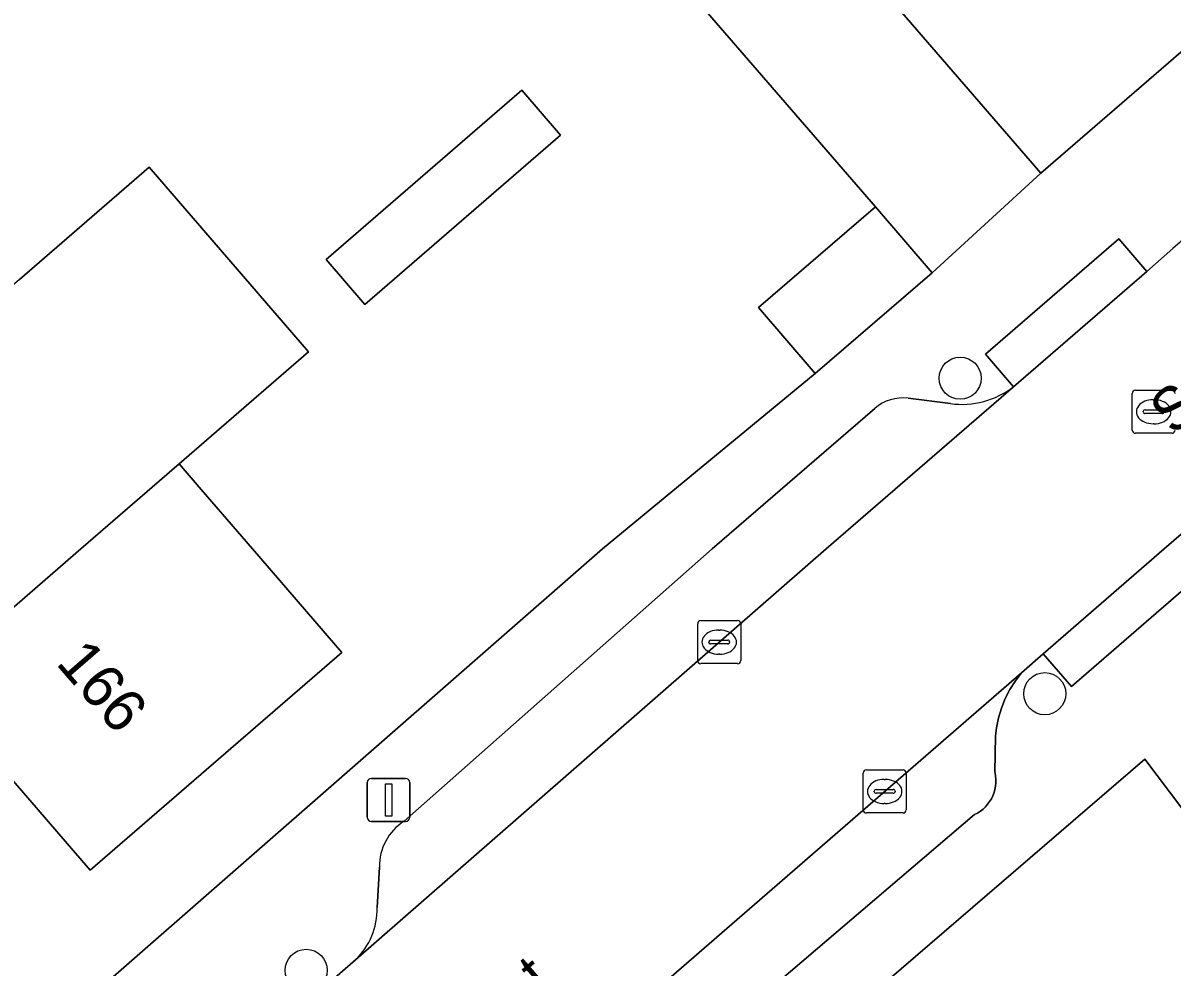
# Model space of a CAD drawing. Extents: x 160304 to 160955, y 383684 to 384161.
# Drawn here: x 160416.53 to 160443.23, y 383990.29 to 384012.21 of the extents above; entities that cross this region are included whole.
import ezdxf

# ---------------------------------------------------------------- set-up
doc = ezdxf.new("R2010")
doc.units = 0
for name, color, linetype in [('IMGEO_Boom', 7, 'Continuous'), ('IMGEO_Erf', 7, 'Continuous'), ('IMGEO_Kolk', 7, 'Continuous'), ('IMGEO_Lichtmast', 7, 'Continuous'), ('IMGEO_Openbare_ruimte_label', 7, 'Continuous'), ('IMGEO_Pand', 7, 'Continuous'), ('IMGEO_Pand_nummerreeks', 7, 'Continuous'), ('IMGEO_Parkeervlak_open', 7, 'Continuous'), ('IMGEO_Rijbaan_lokaal_open', 7, 'Continuous'), ('IMGEO_Rioolput', 7, 'Continuous'), ('IMGEO_Voetpad_open', 7, 'Continuous')]:
    doc.layers.add(name, color=color, linetype=linetype)

msp = doc.modelspace()

# ---------------------------------------------------------------- linework, layer by layer
at = {"layer": 'IMGEO_Boom'}
for centre in [(160438.303, 384003.964), (160440.269, 383996.639), (160423.109, 383990.215)]:
    msp.add_circle(centre, 0.489, dxfattribs=at)
at = {"layer": 'IMGEO_Erf'}
for points in [[(160415.887, 383989.594), (160418.503, 383989.954), (160429.993, 384000), (160434.935, 384004.073), (160433.617, 384005.604), (160436.338, 384007.945), (160429.882, 384015.395), (160427.166, 384013.044), (160425.937, 384014.464), (160424.585, 384016.025), (160427.301, 384018.376), (160422.435, 384023.998), (160419.719, 384021.647), (160418.52, 384023.031), (160417.138, 384024.628), (160419.854, 384026.979), (160415.02, 384032.564)], [(160423.895, 384030.632), (160426.46, 384027.667), (160424.932, 384026.345), (160440.174, 384008.722), (160463.456, 384028.84), (160460.261, 384032.534), (160455.025, 384028.001), (160450.924, 384024.45), (160446.57, 384020.681), (160442.307, 384016.99), (160437.953, 384013.22), (160432.866, 384019.096), (160436.647, 384022.369), (160437.219, 384022.865), (160441.483, 384026.556), (160445.837, 384030.325)], [(160416.449, 384006.26), (160419.459, 384008.862), (160423.166, 384004.575), (160420.156, 384001.973), (160420.671, 384001.378), (160421.862, 384000), (160423.941, 383997.595), (160418.094, 383992.539), (160414.309, 383996.917)], [(160456.376, 383974.841), (160452.604, 383979.153), (160455.89, 383982.028), (160452.212, 383986.286), (160449.864, 383989.004), (160451.404, 383990.334), (160449.988, 383991.923), (160447.265, 383989.57), (160443.455, 383993.98), (160442.593, 383995.12), (160425.555, 383980.472), (160425.435, 383978.53)]]:
    msp.add_lwpolyline(points, dxfattribs=at)
msp.add_lwpolyline([(160424.472, 384005.679), (160423.572, 384006.719), (160428.117, 384010.649), (160429.016, 384009.609)], close=True, dxfattribs=at)
at = {"layer": 'IMGEO_Kolk'}
for p, q in [((160432.205, 383997.411), (160432.205, 383998.263)), ((160432.28, 383998.337), (160433.132, 383998.337)), ((160433.206, 383998.263), (160433.206, 383997.411)), ((160432.693, 383998.117), (160432.718, 383998.117)), ((160432.464, 383997.831), (160432.464, 383997.843)), ((160432.902, 383997.794), (160432.504, 383997.794)), ((160432.507, 383997.88), (160432.905, 383997.88)), ((160432.948, 383997.843), (160432.948, 383997.831)), ((160432.716, 383997.557), (160432.691, 383997.557)), ((160433.132, 383997.337), (160432.28, 383997.337)), ((160436.049, 383993.944), (160436.049, 383994.796)), ((160436.124, 383994.87), (160436.976, 383994.87)), ((160437.05, 383994.796), (160437.05, 383993.944)), ((160436.537, 383994.65), (160436.562, 383994.65)), ((160436.308, 383994.364), (160436.308, 383994.376)), ((160436.746, 383994.327), (160436.348, 383994.327)), ((160436.351, 383994.413), (160436.749, 383994.413)), ((160436.792, 383994.376), (160436.792, 383994.364)), ((160436.56, 383994.09), (160436.535, 383994.09)), ((160436.976, 383993.87), (160436.124, 383993.87))]:
    msp.add_line(p, q, dxfattribs=at)
for points in [[(160432.205, 383997.411), (160432.205, 383998.263)], [(160432.28, 383998.337), (160433.132, 383998.337)], [(160433.206, 383998.263), (160433.206, 383997.411)], [(160433.132, 383997.337), (160432.28, 383997.337)], [(160436.049, 383993.944), (160436.049, 383994.796)], [(160436.124, 383994.87), (160436.976, 383994.87)], [(160437.05, 383994.796), (160437.05, 383993.944)], [(160436.976, 383993.87), (160436.124, 383993.87)]]:
    msp.add_lwpolyline(points, dxfattribs=at)
for centre, radius, start, end in [((160432.282, 383998.261), 0.0765, 91.552, 178.448), ((160432.282, 383998.261), 0.0765, 91.552, 178.448), ((160433.13, 383998.261), 0.0765, 1.552, 88.448), ((160433.13, 383998.261), 0.0765, 1.552, 88.448), ((160432.504, 383997.84), 0.0403, 85.8775, 175.7526), ((160432.501, 383997.83), 0.0366, 178.938, 274.7102), ((160432.905, 383997.837), 0.043, 264.8664, 352.4533), ((160432.909, 383997.842), 0.0386, 1.7309, 96.639), ((160432.282, 383997.413), 0.0765, 181.552, 268.448), ((160432.282, 383997.413), 0.0765, 181.552, 268.448), ((160433.13, 383997.413), 0.0765, 271.552, 358.448), ((160433.13, 383997.413), 0.0765, 271.552, 358.448), ((160436.126, 383994.794), 0.0765, 91.552, 178.448), ((160436.126, 383994.794), 0.0765, 91.552, 178.448), ((160436.974, 383994.794), 0.0765, 1.552, 88.448), ((160436.974, 383994.794), 0.0765, 1.552, 88.448), ((160436.348, 383994.373), 0.0403, 85.8775, 175.7526), ((160436.345, 383994.363), 0.0366, 178.938, 274.7102), ((160436.749, 383994.37), 0.043, 264.8664, 352.4533), ((160436.753, 383994.375), 0.0386, 1.7309, 96.639), ((160436.126, 383993.946), 0.0765, 181.552, 268.448), ((160436.126, 383993.946), 0.0765, 181.552, 268.448), ((160436.974, 383993.946), 0.0765, 271.552, 358.448), ((160436.974, 383993.946), 0.0765, 271.552, 358.448)]:
    msp.add_arc(centre, radius, start, end, dxfattribs=at)
for centre, major_axis, ratio, start_param, end_param in [((160432.692, 383997.837), (-0.387, 0.002), 0.722429, 4.712389, 7.853982), ((160432.717, 383997.837), (-0.39, 0.002), 0.717154, 1.570796, 4.712389), ((160436.536, 383994.37), (-0.387, 0.002), 0.722429, 4.712389, 7.853982), ((160436.561, 383994.37), (-0.39, 0.002), 0.717154, 1.570796, 4.712389)]:
    msp.add_ellipse(centre, major_axis=major_axis, ratio=ratio, start_param=start_param, end_param=end_param, dxfattribs=at)
at = {"layer": 'IMGEO_Lichtmast'}
for p, q in [((160424.529, 383993.774), (160424.529, 383994.574)), ((160424.529, 383994.574), (160424.529, 383993.774)), ((160424.629, 383994.674), (160425.419, 383994.674)), ((160425.419, 383994.674), (160424.629, 383994.674)), ((160425.519, 383994.574), (160425.519, 383993.774)), ((160425.519, 383993.774), (160425.519, 383994.574)), ((160425.419, 383993.674), (160424.629, 383993.674)), ((160424.629, 383993.674), (160425.419, 383993.674))]:
    msp.add_line(p, q, dxfattribs=at)
msp.add_lwpolyline([(160424.949, 383994.549), (160425.099, 383994.549), (160425.099, 383993.799), (160424.949, 383993.799), (160424.949, 383994.549)], dxfattribs=at)
for centre, start, end in [((160424.629, 383994.574), 90, 180), ((160424.629, 383994.574), 90, 180), ((160425.419, 383994.574), 0, 90), ((160425.419, 383994.574), 360, 90), ((160424.629, 383993.774), 180, 270), ((160424.629, 383993.774), 180, 270), ((160425.419, 383993.774), 270, 0), ((160425.419, 383993.774), 270, 0)]:
    msp.add_arc(centre, 0.1, start, end, dxfattribs=at)
at = {"layer": 'IMGEO_Pand'}
for points in [[(160424.472, 384005.679), (160429.016, 384009.609), (160428.117, 384010.649), (160423.572, 384006.719)], [(160420.156, 384001.973), (160423.166, 384004.575), (160419.459, 384008.862), (160416.449, 384006.26), (160410.602, 384001.204), (160411.643, 384000), (160414.309, 383996.917), (160417.874, 384000)], [(160434.935, 384004.073), (160437.655, 384006.413), (160436.338, 384007.945), (160433.617, 384005.604)], [(160420.156, 384001.973), (160417.874, 384000), (160414.309, 383996.917), (160418.094, 383992.539), (160423.941, 383997.595), (160421.862, 384000), (160420.671, 384001.378)]]:
    msp.add_lwpolyline(points, close=True, dxfattribs=at)
at = {"layer": 'IMGEO_Parkeervlak_open'}
for points in [[(160424.255, 383990.462), (160435.187, 384000), (160439.545, 384003.767)], [(160436.319, 384003.263), (160432.542, 384000), (160425.384, 383993.677)], [(160438.076, 384003.374), (160437.099, 384003.498)], [(160428.345, 383985.055), (160438.639, 383993.831), (160438.708, 383993.868), (160438.773, 383993.91), (160438.834, 383993.959), (160438.89, 383994.012), (160438.942, 383994.071), (160438.988, 383994.134), (160439.028, 383994.2), (160439.062, 383994.27), (160439.09, 383994.343), (160439.111, 383994.418), (160439.126, 383994.494), (160439.133, 383994.572), (160439.134, 383994.65), (160439.127, 383994.728), (160439.114, 383994.804), (160439.11, 383994.821), (160439.123, 383995.659), (160439.146, 383995.847), (160439.194, 383996.079), (160439.263, 383996.306), (160439.351, 383996.525), (160439.459, 383996.736), (160439.585, 383996.937), (160439.728, 383997.125), (160425.096, 383984.442)], [(160424.812, 383992.611), (160424.76, 383991.672)]]:
    msp.add_lwpolyline(points, dxfattribs=at)
for centre, radius, start, end in [((160438.334, 384005.353), 1.996, 262.5837, 307.3714), ((160436.971, 384002.511), 0.995, 82.6093, 130.9239), ((160426.058, 383992.629), 1.247, 122.7551, 180.8102), ((160423.149, 383991.634), 1.611, 313.3402, 1.3528)]:
    msp.add_arc(centre, radius, start, end, dxfattribs=at)
at = {"layer": 'IMGEO_Rijbaan_lokaal_open'}
for points in [[(160415.02, 384032.564), (160419.854, 384026.979), (160421.238, 384025.38), (160422.435, 384023.998), (160427.301, 384018.376), (160428.654, 384016.814), (160429.882, 384015.395), (160436.338, 384007.945), (160437.655, 384006.413), (160440.174, 384008.722), (160424.932, 384026.345), (160422.367, 384029.31), (160423.895, 384030.632), (160425.853, 384032.37), (160426.181, 384036.953), (160426.327, 384038.988), (160426.436, 384040.514), (160426.58, 384042.539), (160426.908, 384047.127), (160426.048, 384048.12), (160424.601, 384049.789), (160423.46, 384051.105), (160418.58, 384056.734)], [(160484.061, 384038.186), (160473.972, 384034.203), (160473.91, 384034.061), (160473.654, 384033.596), (160473.358, 384033.154), (160473.024, 384032.741), (160472.654, 384032.36), (160472.252, 384032.013), (160471.504, 384031.385), (160443.247, 384006.975), (160442.642, 384006.44), (160439.545, 384003.767), (160435.187, 384000), (160424.255, 383990.462), (160420.449, 383987.142), (160422.038, 383985.305), (160423.775, 383983.297), (160425.096, 383984.442), (160439.728, 383997.125), (160440.231, 383997.562), (160443.044, 384000), (160446.077, 384002.618), (160446.417, 384002.912), (160475.034, 384027.614)]]:
    msp.add_lwpolyline(points, dxfattribs=at)
at = {"layer": 'IMGEO_Rioolput'}
for p, q in [((160442.298, 384002.76), (160442.298, 384003.612)), ((160442.373, 384003.686), (160443.225, 384003.686)), ((160442.786, 384003.466), (160442.811, 384003.466)), ((160442.557, 384003.18), (160442.557, 384003.192)), ((160442.995, 384003.143), (160442.597, 384003.143)), ((160442.6, 384003.229), (160442.998, 384003.229)), ((160443.041, 384003.192), (160443.041, 384003.18)), ((160442.809, 384002.906), (160442.784, 384002.906)), ((160443.225, 384002.686), (160442.373, 384002.686))]:
    msp.add_line(p, q, dxfattribs=at)
for points in [[(160442.298, 384002.76), (160442.298, 384003.612)], [(160442.373, 384003.686), (160443.225, 384003.686)], [(160443.225, 384002.686), (160442.373, 384002.686)]]:
    msp.add_lwpolyline(points, dxfattribs=at)
for centre, radius, start, end in [((160442.375, 384003.61), 0.0765, 91.552, 178.448), ((160442.375, 384003.61), 0.0765, 91.552, 178.448), ((160443.223, 384003.61), 0.0765, 1.552, 88.448), ((160443.223, 384003.61), 0.0765, 1.552, 88.448), ((160442.597, 384003.189), 0.0403, 85.8775, 175.7526), ((160442.594, 384003.179), 0.0366, 178.938, 274.7102), ((160442.998, 384003.186), 0.043, 264.8664, 352.4533), ((160443.002, 384003.191), 0.0386, 1.7309, 96.639), ((160442.375, 384002.762), 0.0765, 181.552, 268.448), ((160442.375, 384002.762), 0.0765, 181.552, 268.448), ((160443.223, 384002.762), 0.0765, 271.552, 358.448), ((160443.223, 384002.762), 0.0765, 271.552, 358.448)]:
    msp.add_arc(centre, radius, start, end, dxfattribs=at)
for centre, major_axis, ratio, start_param, end_param in [((160442.785, 384003.186), (-0.387, 0.002), 0.722429, 4.712389, 7.853982), ((160442.81, 384003.186), (-0.39, 0.002), 0.717154, 1.570796, 4.712389)]:
    msp.add_ellipse(centre, major_axis=major_axis, ratio=ratio, start_param=start_param, end_param=end_param, dxfattribs=at)
at = {"layer": 'IMGEO_Voetpad_open'}
for points in [[(160460.261, 384032.534), (160463.456, 384028.84), (160440.174, 384008.722), (160437.655, 384006.413), (160434.935, 384004.073), (160429.993, 384000), (160418.503, 383989.954), (160420.449, 383987.142), (160424.255, 383990.462)], [(160439.545, 384003.767), (160438.892, 384004.525), (160441.989, 384007.198), (160442.642, 384006.44), (160443.247, 384006.975)], [(160425.384, 383993.677), (160432.542, 384000), (160436.319, 384003.263)], [(160437.099, 384003.498), (160438.076, 384003.374)], [(160446.732, 384001.862), (160440.886, 383996.806), (160440.231, 383997.562), (160439.728, 383997.125), (160439.585, 383996.937), (160439.459, 383996.736), (160439.351, 383996.525), (160439.263, 383996.306), (160439.194, 383996.079), (160439.146, 383995.847), (160439.123, 383995.659), (160439.11, 383994.821), (160439.114, 383994.804), (160439.127, 383994.728), (160439.134, 383994.65), (160439.133, 383994.572), (160439.126, 383994.494), (160439.111, 383994.418), (160439.09, 383994.343), (160439.062, 383994.27), (160439.028, 383994.2), (160438.988, 383994.134), (160438.942, 383994.071), (160438.89, 383994.012), (160438.834, 383993.959), (160438.773, 383993.91), (160438.708, 383993.868), (160438.639, 383993.831), (160428.345, 383985.055)], [(160425.555, 383980.472), (160442.593, 383995.12), (160443.455, 383993.98)], [(160424.76, 383991.672), (160424.812, 383992.611)]]:
    msp.add_lwpolyline(points, dxfattribs=at)
for points in [[(160439.545, 384003.767), (160442.642, 384006.44), (160441.989, 384007.198), (160438.892, 384004.525)], [(160440.231, 383997.562), (160440.886, 383996.806), (160446.732, 384001.862), (160446.077, 384002.618), (160443.044, 384000)]]:
    msp.add_lwpolyline(points, close=True, dxfattribs=at)
for centre, radius, start, end in [((160438.334, 384005.353), 1.996, 262.5837, 307.3714), ((160436.971, 384002.511), 0.995, 82.6093, 130.9239), ((160426.058, 383992.629), 1.247, 122.7551, 180.8102), ((160423.149, 383991.634), 1.611, 313.3402, 1.3528)]:
    msp.add_arc(centre, radius, start, end, dxfattribs=at)

# ---------------------------------------------------------------- texts
at = {"layer": 'IMGEO_Openbare_ruimte_label'}
for rotation, p in [(40.7816, (160443.263, 384002.61)), (40.9057, (160418.543, 383980.926))]:
    msp.add_text('Suze Groenewegstraat', height=1, rotation=rotation, dxfattribs=at).set_placement(p)
at = {"layer": 'IMGEO_Pand_nummerreeks'}
msp.add_text('166', height=1, rotation=310.846, dxfattribs=at).set_placement((160417.274, 383997.341))

doc.saveas('drawing.dxf')
